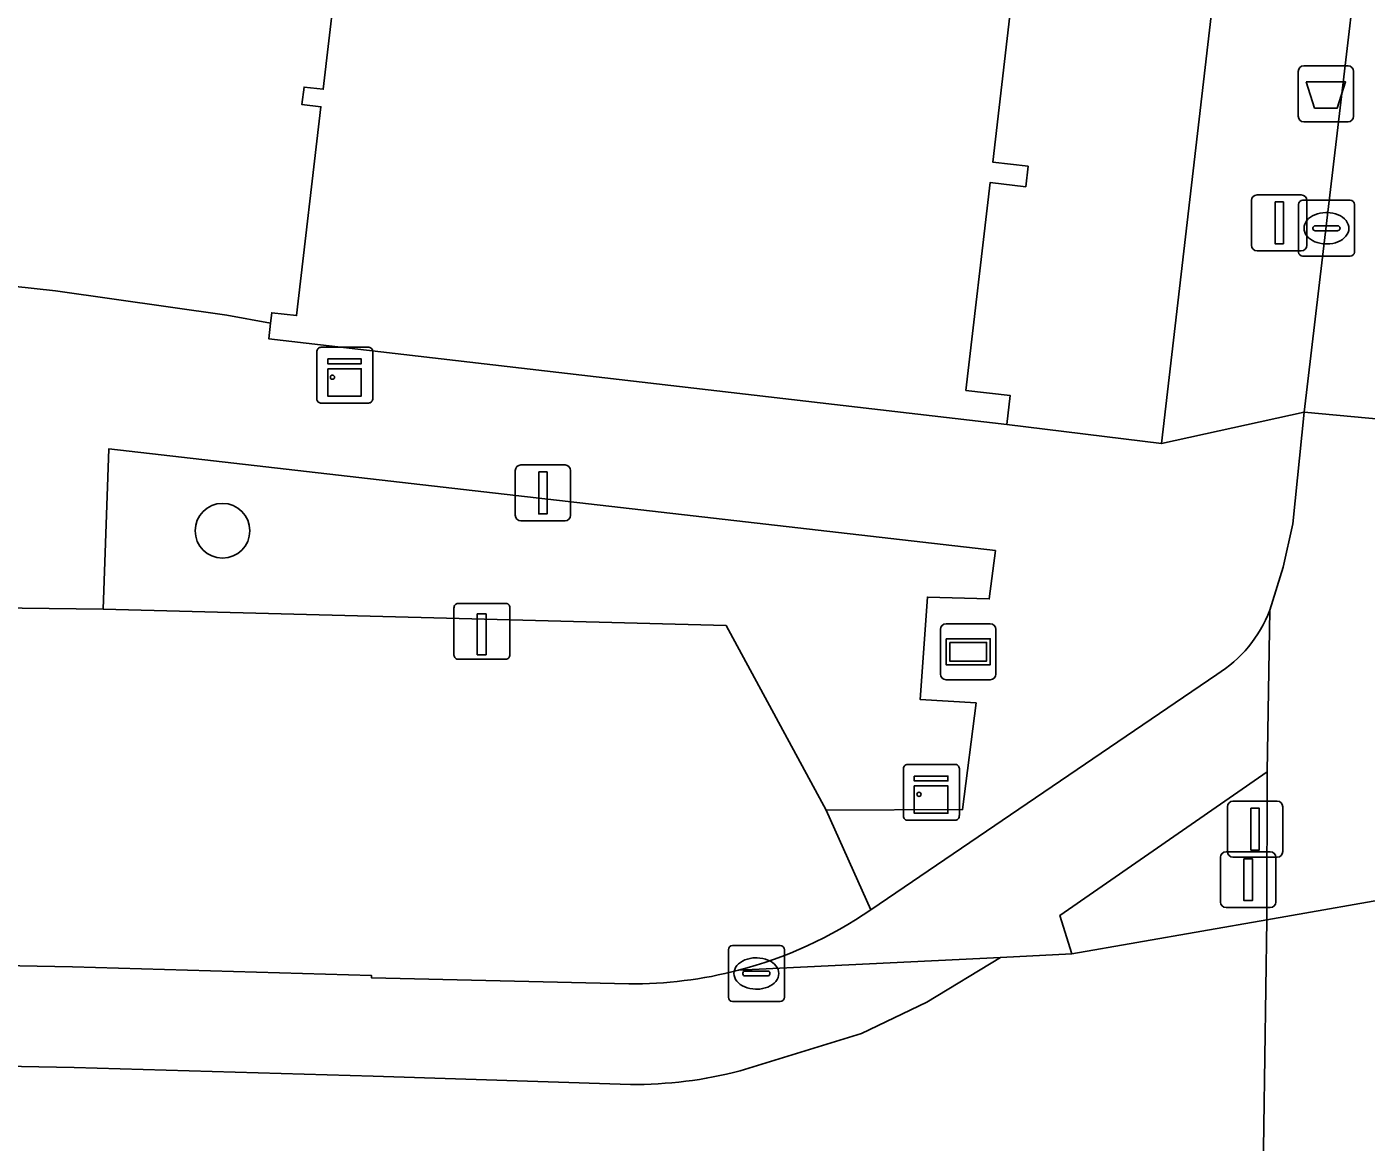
# Model space of a CAD drawing. Extents: x 160856 to 161310, y 384024 to 384878.
# Drawn here: x 161191.67 to 161215.62, y 384295.05 to 384315.01 of the extents above; entities that cross this region are included whole.
import ezdxf

# ---------------------------------------------------------------- set-up
doc = ezdxf.new("R2010")
doc.units = 0
for name, color, linetype in [('IMGEO_Afvalbak', 7, 'Continuous'), ('IMGEO_Boom', 7, 'Continuous'), ('IMGEO_Drukknoppaal', 7, 'Continuous'), ('IMGEO_Erf', 7, 'Continuous'), ('IMGEO_Fietspad_gesloten', 7, 'Continuous'), ('IMGEO_Groenvoorziening', 7, 'Continuous'), ('IMGEO_Hek', 7, 'Continuous'), ('IMGEO_Kast', 7, 'Continuous'), ('IMGEO_Kolk', 7, 'Continuous'), ('IMGEO_Laadpaal', 7, 'Continuous'), ('IMGEO_Lichtmast', 7, 'Continuous'), ('IMGEO_Muur', 7, 'Continuous'), ('IMGEO_Pand', 7, 'Continuous'), ('IMGEO_Parkeervlak_open', 7, 'Continuous'), ('IMGEO_Reclamebord', 7, 'Continuous'), ('IMGEO_Rijbaan_lokaal_gesloten', 7, 'Continuous'), ('IMGEO_Rijbaan_lokaal_open', 7, 'Continuous'), ('IMGEO_Verkeerseiland_open', 7, 'Continuous'), ('IMGEO_Verkeersregelinstallatiepaal', 7, 'Continuous'), ('IMGEO_Voetpad_open', 7, 'Continuous')]:
    doc.layers.add(name, color=color, linetype=linetype)

msp = doc.modelspace()

# ---------------------------------------------------------------- linework, layer by layer
at = {"layer": 'IMGEO_Afvalbak'}
for p, q in [((161214.501, 384314.309), (161215.291, 384314.309)), ((161215.291, 384314.309), (161214.501, 384314.309)), ((161214.401, 384313.409), (161214.401, 384314.209)), ((161214.401, 384314.209), (161214.401, 384313.409)), ((161215.391, 384314.209), (161215.391, 384313.409)), ((161215.391, 384313.409), (161215.391, 384314.209)), ((161215.291, 384313.309), (161214.501, 384313.309)), ((161214.501, 384313.309), (161215.291, 384313.309))]:
    msp.add_line(p, q, dxfattribs=at)
msp.add_lwpolyline([(161214.544, 384314.023), (161215.248, 384314.023), (161215.099, 384313.553), (161214.693, 384313.553), (161214.544, 384314.023)], dxfattribs=at)
for centre, start, end in [((161214.501, 384314.209), 90, 180), ((161214.501, 384314.209), 90, 180), ((161215.291, 384314.209), 0, 90), ((161215.291, 384314.209), 360, 90), ((161214.501, 384313.409), 180, 270), ((161214.501, 384313.409), 180, 270), ((161215.291, 384313.409), 270, 0), ((161215.291, 384313.409), 270, 0)]:
    msp.add_arc(centre, 0.1, start, end, dxfattribs=at)
at = {"layer": 'IMGEO_Boom'}
msp.add_circle((161195.165, 384305.993), 0.489, dxfattribs=at)
at = {"layer": 'IMGEO_Drukknoppaal'}
for p, q in [((161213.234, 384301.154), (161214.024, 384301.154)), ((161214.024, 384301.154), (161213.234, 384301.154)), ((161213.134, 384300.254), (161213.134, 384301.054)), ((161213.134, 384301.054), (161213.134, 384300.254)), ((161214.124, 384301.054), (161214.124, 384300.254)), ((161214.124, 384300.254), (161214.124, 384301.054)), ((161214.024, 384300.154), (161213.234, 384300.154)), ((161213.234, 384300.154), (161214.024, 384300.154))]:
    msp.add_line(p, q, dxfattribs=at)
msp.add_lwpolyline([(161213.554, 384301.029), (161213.704, 384301.029), (161213.704, 384300.279), (161213.554, 384300.279), (161213.554, 384301.029)], dxfattribs=at)
for centre, start, end in [((161213.234, 384301.054), 90, 180), ((161213.234, 384301.054), 90, 180), ((161214.024, 384301.054), 0, 90), ((161214.024, 384301.054), 360, 90), ((161213.234, 384300.254), 180, 270), ((161213.234, 384300.254), 180, 270), ((161214.024, 384300.254), 270, 0), ((161214.024, 384300.254), 270, 0)]:
    msp.add_arc(centre, 0.1, start, end, dxfattribs=at)
at = {"layer": 'IMGEO_Erf'}
for points in [[(161209.309, 384315.782), (161208.938, 384312.588), (161209.57, 384312.515), (161209.528, 384312.148), (161208.891, 384312.222), (161208.459, 384308.503), (161209.251, 384308.411), (161209.191, 384307.893), (161211.956, 384307.552), (161218.761, 384366.2)], [(161188.793, 384310.655), (161192.181, 384310.284), (161195.244, 384309.849), (161196.025, 384309.707), (161196.047, 384309.894), (161196.49, 384309.843), (161196.924, 384313.577), (161196.586, 384313.616), (161196.623, 384313.931), (161196.966, 384313.891), (161197.257, 384316.392)]]:
    msp.add_lwpolyline(points, dxfattribs=at)
at = {"layer": 'IMGEO_Fietspad_gesloten'}
for points in [[(161218.921, 384305.669), (161219.067, 384307.692), (161214.509, 384308.114), (161214.302, 384306.115), (161214.131, 384305.339), (161213.891, 384304.57), (161213.846, 384301.681), (161213.842, 384299.034), (161216.422, 384299.486)], [(161213.846, 384301.681), (161213.891, 384304.57)], [(161212.945, 384303.42), (161206.758, 384299.21)], [(161204.39, 384298.13), (161209.079, 384298.361), (161210.355, 384298.424), (161210.138, 384299.112), (161213.846, 384301.681)]]:
    msp.add_lwpolyline(points, dxfattribs=at)
for centre, radius, start, end in [((161211.697, 384305.411), 2.349, 302.0821, 339.0359), ((161202.494, 384305.423), 7.535, 284.5723, 304.4613)]:
    msp.add_arc(centre, radius, start, end, dxfattribs=at)
at = {"layer": 'IMGEO_Groenvoorziening'}
msp.add_lwpolyline([(161208.985, 384305.639), (161193.135, 384307.46), (161193.029, 384304.59), (161204.17, 384304.296), (161205.958, 384300.995), (161208.399, 384301.003), (161208.64, 384302.912), (161207.639, 384302.974), (161207.771, 384304.807), (161208.876, 384304.774)], close=True, dxfattribs=at)
at = {"layer": 'IMGEO_Hek'}
msp.add_lwpolyline([(161188.793, 384310.655), (161192.181, 384310.284)], dxfattribs=at)
at = {"layer": 'IMGEO_Kast'}
for p, q in [((161196.927, 384309.276), (161197.768, 384309.276)), ((161197.768, 384309.276), (161196.927, 384309.276)), ((161196.852, 384308.351), (161196.852, 384309.192)), ((161196.852, 384309.192), (161196.852, 384308.351)), ((161197.852, 384309.201), (161197.852, 384308.36)), ((161197.852, 384308.36), (161197.852, 384309.201)), ((161197.777, 384308.276), (161196.936, 384308.276)), ((161196.936, 384308.276), (161197.777, 384308.276)), ((161207.416, 384301.813), (161208.257, 384301.813)), ((161208.257, 384301.813), (161207.416, 384301.813)), ((161207.341, 384300.888), (161207.341, 384301.729)), ((161207.341, 384301.729), (161207.341, 384300.888)), ((161208.341, 384301.738), (161208.341, 384300.897)), ((161208.341, 384300.897), (161208.341, 384301.738)), ((161208.266, 384300.813), (161207.425, 384300.813)), ((161207.425, 384300.813), (161208.266, 384300.813))]:
    msp.add_line(p, q, dxfattribs=at)
for points in [[(161197.047, 384309.066), (161197.647, 384309.066), (161197.647, 384308.981), (161197.047, 384308.981), (161197.047, 384309.066)], [(161197.047, 384308.891), (161197.647, 384308.891), (161197.647, 384308.402), (161197.047, 384308.402), (161197.047, 384308.891)], [(161207.536, 384301.603), (161208.136, 384301.603), (161208.136, 384301.518), (161207.536, 384301.518), (161207.536, 384301.603)], [(161207.536, 384301.428), (161208.136, 384301.428), (161208.136, 384300.939), (161207.536, 384300.939), (161207.536, 384301.428)]]:
    msp.add_lwpolyline(points, dxfattribs=at)
for centre in [(161197.131, 384308.74), (161207.62, 384301.277)]:
    msp.add_circle(centre, 0.0377, dxfattribs=at)
for centre, start, end in [((161196.93, 384309.198), 92.4484, 184.2845), ((161196.93, 384309.198), 92.4484, 184.2845), ((161197.774, 384309.198), 2.4484, 94.2845), ((161197.774, 384309.198), 2.4484, 94.2845), ((161196.93, 384308.354), 182.4484, 274.2845), ((161196.93, 384308.354), 182.4484, 274.2845), ((161197.774, 384308.354), 272.4484, 4.2845), ((161197.774, 384308.354), 272.4484, 4.2845), ((161207.419, 384301.735), 92.4484, 184.2845), ((161207.419, 384301.735), 92.4484, 184.2845), ((161208.263, 384301.735), 2.4484, 94.2845), ((161208.263, 384301.735), 2.4484, 94.2845), ((161207.419, 384300.891), 182.4484, 274.2845), ((161207.419, 384300.891), 182.4484, 274.2845), ((161208.263, 384300.891), 272.4484, 4.2845), ((161208.263, 384300.891), 272.4484, 4.2845)]:
    msp.add_arc(centre, 0.0779, start, end, dxfattribs=at)
at = {"layer": 'IMGEO_Kolk'}
for p, q in [((161214.48, 384311.904), (161215.332, 384311.904)), ((161214.405, 384310.978), (161214.405, 384311.83)), ((161214.893, 384311.684), (161214.918, 384311.684)), ((161215.406, 384311.83), (161215.406, 384310.978)), ((161214.664, 384311.398), (161214.664, 384311.41)), ((161214.707, 384311.447), (161215.105, 384311.447)), ((161215.148, 384311.41), (161215.148, 384311.398)), ((161215.102, 384311.361), (161214.704, 384311.361)), ((161215.332, 384310.904), (161214.48, 384310.904)), ((161214.916, 384311.124), (161214.891, 384311.124)), ((161204.211, 384297.646), (161204.211, 384298.498)), ((161204.286, 384298.572), (161205.138, 384298.572)), ((161205.212, 384298.498), (161205.212, 384297.646)), ((161204.699, 384298.352), (161204.724, 384298.352)), ((161204.47, 384298.066), (161204.47, 384298.078)), ((161204.908, 384298.029), (161204.51, 384298.029)), ((161204.513, 384298.115), (161204.911, 384298.115)), ((161204.954, 384298.078), (161204.954, 384298.066)), ((161204.722, 384297.792), (161204.697, 384297.792)), ((161205.138, 384297.572), (161204.286, 384297.572))]:
    msp.add_line(p, q, dxfattribs=at)
for points in [[(161214.48, 384311.904), (161215.332, 384311.904)], [(161214.405, 384310.978), (161214.405, 384311.83)], [(161215.406, 384311.83), (161215.406, 384310.978)], [(161215.332, 384310.904), (161214.48, 384310.904)], [(161204.211, 384297.646), (161204.211, 384298.498)], [(161204.286, 384298.572), (161205.138, 384298.572)], [(161205.212, 384298.498), (161205.212, 384297.646)], [(161205.138, 384297.572), (161204.286, 384297.572)]]:
    msp.add_lwpolyline(points, dxfattribs=at)
for centre, radius, start, end in [((161214.482, 384311.828), 0.0765, 91.552, 178.448), ((161214.482, 384311.828), 0.0765, 91.552, 178.448), ((161215.33, 384311.828), 0.0765, 1.552, 88.448), ((161215.33, 384311.828), 0.0765, 1.552, 88.448), ((161214.704, 384311.407), 0.0403, 85.8775, 175.7526), ((161214.701, 384311.397), 0.0366, 178.938, 274.7102), ((161215.105, 384311.404), 0.043, 264.8664, 352.4533), ((161215.109, 384311.409), 0.0386, 1.7309, 96.639), ((161214.482, 384310.98), 0.0765, 181.552, 268.448), ((161214.482, 384310.98), 0.0765, 181.552, 268.448), ((161215.33, 384310.98), 0.0765, 271.552, 358.448), ((161215.33, 384310.98), 0.0765, 271.552, 358.448), ((161204.288, 384298.496), 0.0765, 91.552, 178.448), ((161204.288, 384298.496), 0.0765, 91.552, 178.448), ((161205.136, 384298.496), 0.0765, 1.552, 88.448), ((161205.136, 384298.496), 0.0765, 1.552, 88.448), ((161204.51, 384298.075), 0.0403, 85.8775, 175.7526), ((161204.507, 384298.065), 0.0366, 178.938, 274.7102), ((161204.911, 384298.072), 0.043, 264.8664, 352.4533), ((161204.915, 384298.077), 0.0386, 1.7309, 96.639), ((161204.288, 384297.648), 0.0765, 181.552, 268.448), ((161204.288, 384297.648), 0.0765, 181.552, 268.448), ((161205.136, 384297.648), 0.0765, 271.552, 358.448), ((161205.136, 384297.648), 0.0765, 271.552, 358.448)]:
    msp.add_arc(centre, radius, start, end, dxfattribs=at)
for centre, major_axis, ratio, start_param, end_param in [((161214.892, 384311.404), (-0.387, 0.002), 0.722429, 4.712389, 7.853982), ((161214.917, 384311.404), (-0.39, 0.002), 0.717154, 1.570796, 4.712389), ((161204.698, 384298.072), (-0.387, 0.002), 0.722429, 4.712389, 7.853982), ((161204.723, 384298.072), (-0.39, 0.002), 0.717154, 1.570796, 4.712389)]:
    msp.add_ellipse(centre, major_axis=major_axis, ratio=ratio, start_param=start_param, end_param=end_param, dxfattribs=at)
at = {"layer": 'IMGEO_Laadpaal'}
for p, q in [((161200.22, 384304.693), (161199.379, 384304.693)), ((161200.22, 384304.693), (161199.379, 384304.693)), ((161199.304, 384304.609), (161199.304, 384303.768)), ((161199.304, 384304.609), (161199.304, 384303.768)), ((161200.304, 384303.777), (161200.304, 384304.618)), ((161200.304, 384303.777), (161200.304, 384304.618)), ((161199.388, 384303.693), (161200.229, 384303.693)), ((161199.388, 384303.693), (161200.229, 384303.693))]:
    msp.add_line(p, q, dxfattribs=at)
msp.add_lwpolyline([(161199.719, 384304.506), (161199.879, 384304.506), (161199.879, 384303.773), (161199.719, 384303.773), (161199.719, 384304.506)], dxfattribs=at)
for centre, start, end in [((161199.382, 384304.615), 92.4484, 184.2845), ((161199.382, 384304.615), 92.4484, 184.2845), ((161200.226, 384304.615), 2.4484, 94.2845), ((161200.226, 384304.615), 2.4484, 94.2845), ((161199.382, 384303.771), 182.4484, 274.2845), ((161199.382, 384303.771), 182.4484, 274.2845), ((161200.226, 384303.771), 272.4484, 4.2845), ((161200.226, 384303.771), 272.4484, 4.2845)]:
    msp.add_arc(centre, 0.0779, start, end, dxfattribs=at)
at = {"layer": 'IMGEO_Lichtmast'}
for p, q in [((161213.566, 384311.101), (161213.566, 384311.901)), ((161213.566, 384311.901), (161213.566, 384311.101)), ((161213.666, 384312.001), (161214.456, 384312.001)), ((161214.456, 384312.001), (161213.666, 384312.001)), ((161214.556, 384311.901), (161214.556, 384311.101)), ((161214.556, 384311.101), (161214.556, 384311.901)), ((161214.456, 384311.001), (161213.666, 384311.001)), ((161213.666, 384311.001), (161214.456, 384311.001)), ((161200.4, 384306.27), (161200.4, 384307.07)), ((161200.4, 384307.07), (161200.4, 384306.27)), ((161200.5, 384307.17), (161201.29, 384307.17)), ((161201.29, 384307.17), (161200.5, 384307.17)), ((161201.39, 384307.07), (161201.39, 384306.27)), ((161201.39, 384306.27), (161201.39, 384307.07)), ((161201.29, 384306.17), (161200.5, 384306.17)), ((161200.5, 384306.17), (161201.29, 384306.17))]:
    msp.add_line(p, q, dxfattribs=at)
for points in [[(161213.986, 384311.876), (161214.136, 384311.876), (161214.136, 384311.126), (161213.986, 384311.126), (161213.986, 384311.876)], [(161200.82, 384307.045), (161200.97, 384307.045), (161200.97, 384306.295), (161200.82, 384306.295), (161200.82, 384307.045)]]:
    msp.add_lwpolyline(points, dxfattribs=at)
for centre, start, end in [((161213.666, 384311.901), 90, 180), ((161213.666, 384311.901), 90, 180), ((161214.456, 384311.901), 0, 90), ((161214.456, 384311.901), 360, 90), ((161213.666, 384311.101), 180, 270), ((161213.666, 384311.101), 180, 270), ((161214.456, 384311.101), 270, 0), ((161214.456, 384311.101), 270, 0), ((161200.5, 384307.07), 90, 180), ((161200.5, 384307.07), 90, 180), ((161201.29, 384307.07), 0, 90), ((161201.29, 384307.07), 360, 90), ((161200.5, 384306.27), 180, 270), ((161200.5, 384306.27), 180, 270), ((161201.29, 384306.27), 270, 0), ((161201.29, 384306.27), 270, 0)]:
    msp.add_arc(centre, 0.1, start, end, dxfattribs=at)
at = {"layer": 'IMGEO_Muur'}
msp.add_lwpolyline([(161192.181, 384310.284), (161195.244, 384309.849)], dxfattribs=at)
at = {"layer": 'IMGEO_Pand'}
msp.add_lwpolyline([(161197.257, 384316.392), (161196.966, 384313.891), (161196.623, 384313.931), (161196.586, 384313.616), (161196.924, 384313.577), (161196.49, 384309.843), (161196.047, 384309.894), (161196.025, 384309.707), (161195.993, 384309.427), (161209.191, 384307.893), (161209.251, 384308.411), (161208.459, 384308.503), (161208.891, 384312.222), (161209.528, 384312.148), (161209.57, 384312.515), (161208.938, 384312.588), (161209.309, 384315.782)], dxfattribs=at)
at = {"layer": 'IMGEO_Parkeervlak_open'}
for points in [[(161204.17, 384304.296), (161193.029, 384304.59), (161187.229, 384304.664), (161181.279, 384304.707), (161172.837, 384304.619), (161171.032, 384304.603), (161156.07, 384304.199), (161154.255, 384304.163), (161142.75, 384303.71), (161142.87, 384299.91), (161142.96, 384297.065)], [(161206.758, 384299.21), (161205.958, 384300.995), (161204.17, 384304.296)], [(161192.483, 384298.193), (161197.828, 384298.037), (161197.827, 384297.996), (161202.429, 384297.886)]]:
    msp.add_lwpolyline(points, dxfattribs=at)
for centre, radius, start, end in [((161202.494, 384305.423), 7.535, 284.5723, 304.4613), ((161181.39, 383656.061), 642.228, 89.010299, 90.807683), ((161202.48, 384305.479), 7.593, 269.6159, 284.5694)]:
    msp.add_arc(centre, radius, start, end, dxfattribs=at)
at = {"layer": 'IMGEO_Reclamebord'}
for p, q in [((161208.004, 384303.428), (161208.004, 384304.228)), ((161208.004, 384304.228), (161208.004, 384303.428)), ((161208.104, 384304.328), (161208.894, 384304.328)), ((161208.894, 384304.328), (161208.104, 384304.328)), ((161208.994, 384304.228), (161208.994, 384303.428)), ((161208.994, 384303.428), (161208.994, 384304.228)), ((161208.894, 384303.328), (161208.104, 384303.328)), ((161208.104, 384303.328), (161208.894, 384303.328))]:
    msp.add_line(p, q, dxfattribs=at)
for points in [[(161208.105, 384304.06), (161208.893, 384304.06), (161208.893, 384303.596), (161208.105, 384303.596), (161208.105, 384304.06)], [(161208.17, 384303.995), (161208.17, 384303.661), (161208.828, 384303.661), (161208.828, 384303.995), (161208.17, 384303.995)]]:
    msp.add_lwpolyline(points, dxfattribs=at)
for centre, start, end in [((161208.104, 384304.228), 90, 180), ((161208.104, 384304.228), 90, 180), ((161208.894, 384304.228), 0, 90), ((161208.894, 384304.228), 360, 90), ((161208.104, 384303.428), 180, 270), ((161208.104, 384303.428), 180, 270), ((161208.894, 384303.428), 270, 0), ((161208.894, 384303.428), 270, 0)]:
    msp.add_arc(centre, 0.1, start, end, dxfattribs=at)
at = {"layer": 'IMGEO_Rijbaan_lokaal_gesloten'}
for points in [[(161216.422, 384299.486), (161213.842, 384299.034), (161213.716, 384290.433), (161216.267, 384290.03)], [(161149.536, 384295.795), (161145.782, 384295.515), (161145.919, 384292.623), (161158.076, 384293.055), (161169.217, 384293.379), (161180.249, 384293.487), (161187.445, 384293.379), (161201.12, 384293.117), (161202.291, 384293.04), (161203.531, 384292.747), (161204.748, 384292.285), (161205.642, 384291.869), (161207.3, 384290.939), (161209.234, 384290.779), (161210.728, 384290.663), (161210.816, 384290.656), (161213.716, 384290.433), (161213.842, 384299.034)], [(161213.842, 384299.034), (161210.355, 384298.424), (161209.079, 384298.361), (161207.761, 384297.562), (161206.59, 384297), (161204.42, 384296.33)], [(161202.429, 384297.886), (161197.827, 384297.996), (161197.828, 384298.037), (161192.483, 384298.193)], [(161209.079, 384298.361), (161204.39, 384298.13)], [(161204.42, 384296.33), (161206.59, 384297), (161207.761, 384297.562), (161209.079, 384298.361)], [(161192.513, 384296.393), (161197.858, 384296.237), (161202.459, 384296.086)], [(161202.459, 384296.086), (161197.858, 384296.237), (161192.513, 384296.393)]]:
    msp.add_lwpolyline(points, dxfattribs=at)
for centre, radius, start, end in [((161181.39, 383656.061), 642.228, 89.010299, 90.807683), ((161202.48, 384305.479), 7.593, 269.6159, 284.5694), ((161181.42, 383654.261), 642.228, 89.010299, 90.807683), ((161181.42, 383654.261), 642.228, 89.010299, 90.807683), ((161202.51, 384303.679), 7.593, 269.6159, 284.5694), ((161202.51, 384303.679), 7.593, 269.6159, 284.5694)]:
    msp.add_arc(centre, radius, start, end, dxfattribs=at)
at = {"layer": 'IMGEO_Rijbaan_lokaal_open'}
msp.add_lwpolyline([(161220.201, 384356.33), (161219.587, 384351.336), (161215.229, 384314.215), (161214.509, 384308.114), (161219.067, 384307.692), (161219.093, 384308.082)], dxfattribs=at)
at = {"layer": 'IMGEO_Verkeerseiland_open'}
msp.add_lwpolyline([(161213.842, 384299.034), (161213.846, 384301.681), (161210.138, 384299.112), (161210.355, 384298.424)], close=True, dxfattribs=at)
at = {"layer": 'IMGEO_Verkeersregelinstallatiepaal'}
for p, q in [((161213.011, 384299.351), (161213.011, 384300.151)), ((161213.011, 384300.151), (161213.011, 384299.351)), ((161213.111, 384300.251), (161213.901, 384300.251)), ((161213.901, 384300.251), (161213.111, 384300.251)), ((161214.001, 384300.151), (161214.001, 384299.351)), ((161214.001, 384299.351), (161214.001, 384300.151)), ((161213.901, 384299.251), (161213.111, 384299.251)), ((161213.111, 384299.251), (161213.901, 384299.251))]:
    msp.add_line(p, q, dxfattribs=at)
msp.add_lwpolyline([(161213.431, 384300.126), (161213.581, 384300.126), (161213.581, 384299.376), (161213.431, 384299.376), (161213.431, 384300.126)], dxfattribs=at)
for centre, start, end in [((161213.111, 384300.151), 90, 180), ((161213.111, 384300.151), 90, 180), ((161213.901, 384300.151), 0, 90), ((161213.901, 384300.151), 360, 90), ((161213.111, 384299.351), 180, 270), ((161213.111, 384299.351), 180, 270), ((161213.901, 384299.351), 270, 0), ((161213.901, 384299.351), 270, 0)]:
    msp.add_arc(centre, 0.1, start, end, dxfattribs=at)
at = {"layer": 'IMGEO_Voetpad_open'}
for points in [[(161217.545, 384370.381), (161218.761, 384366.2), (161211.956, 384307.552), (161214.509, 384308.114), (161215.229, 384314.215), (161219.587, 384351.336)], [(161213.891, 384304.57), (161214.131, 384305.339), (161214.302, 384306.115), (161214.509, 384308.114), (161211.956, 384307.552), (161209.191, 384307.893), (161195.993, 384309.427), (161196.025, 384309.707), (161195.244, 384309.849), (161192.181, 384310.284), (161188.793, 384310.655)], [(161184.724, 384308.326), (161187.148, 384308.033), (161187.229, 384304.664), (161193.029, 384304.59), (161193.135, 384307.46), (161208.985, 384305.639), (161208.876, 384304.774), (161207.771, 384304.807), (161207.639, 384302.974), (161208.64, 384302.912), (161208.399, 384301.003), (161205.958, 384300.995), (161206.758, 384299.21), (161212.945, 384303.42)]]:
    msp.add_lwpolyline(points, dxfattribs=at)
msp.add_arc((161211.697, 384305.411), 2.349, 302.0821, 339.0359, dxfattribs=at)

doc.saveas('drawing.dxf')
